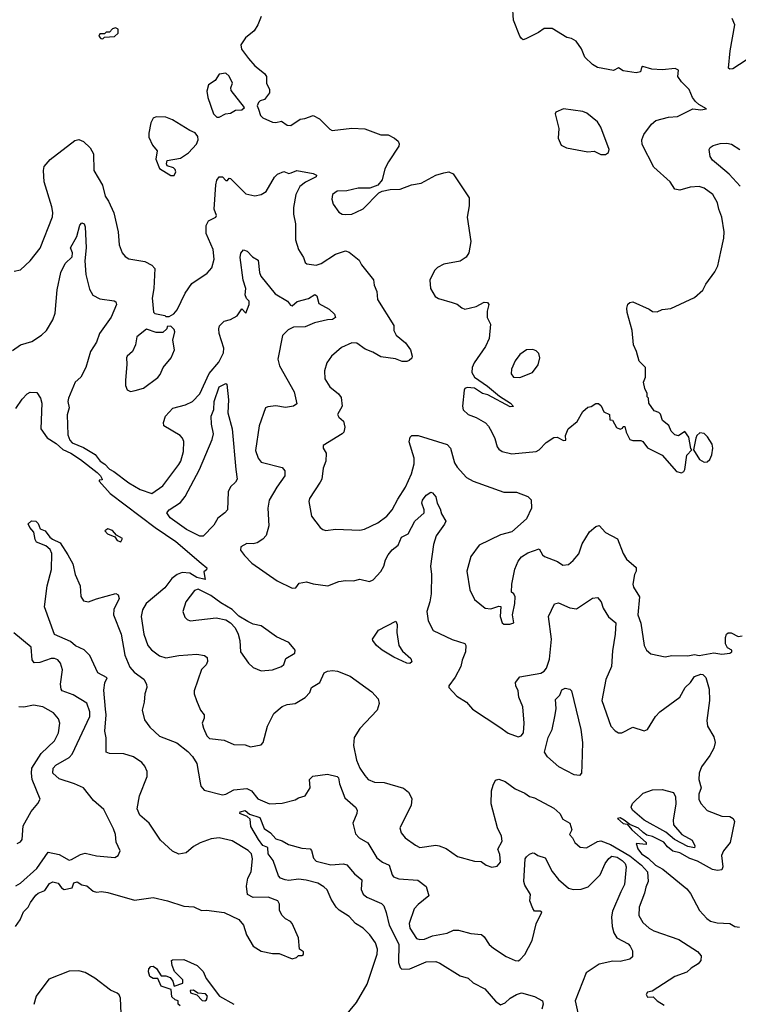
# Model space of a CAD drawing. Extents: x 1690054 to 1842981, y 782881 to 914114.
# Tile 459 of 656: x 1785340 to 1789787, y 806914 to 813007. Entities that reach past the tile are written whole.
import ezdxf

# ---------------------------------------------------------------- set-up
doc = ezdxf.new("R2010")
doc.units = 0

msp = doc.modelspace()

# ---------------------------------------------------------------- linework, layer by layer
at = {"layer": '0CON10XD'}
for points in [[(1789435, 810202.5), (1789449.3, 810210.7), (1789456.4, 810223.6), (1789468.3, 810311.7), (1789500, 810345), (1789493, 810353), (1789480, 810425), (1789455, 810460), (1789417, 810433), (1789395, 810437.5), (1789371.7, 810461.7), (1789356.4, 810496.4), (1789317, 810527), (1789305.8, 810565.8), (1789295, 810576.7), (1789267, 810587), (1789232.5, 810635), (1789230, 810665), (1789223, 810673), (1789222.5, 810695), (1789207.5, 810725), (1789200, 810765), (1789212.5, 810795), (1789212.5, 810855), (1789173.9, 810893.9), (1789157.5, 810955), (1789138, 810995), (1789130, 811085), (1789098.8, 811195), (1789097, 811223), (1789103.6, 811246.4), (1789115, 811257.5), (1789135, 811262.5), (1789235, 811216.7), (1789255, 811201.2), (1789285, 811198.8), (1789316.2, 811213.8), (1789368.8, 811221.2), (1789515, 811288.6), (1789566.7, 811333.3), (1789585, 811370), (1789642.4, 811447.6), (1789660, 811485), (1789679.3, 811570.7), (1789696.9, 811655), (1789698.6, 811695), (1789684.3, 811785), (1789665.5, 811835), (1789658.6, 811875), (1789630, 811925), (1789575, 811964.3), (1789545, 811975.6), (1789488.3, 811971.7), (1789425, 811952.5), (1789395, 811958.8), (1789364.2, 812005), (1789263.1, 812095), (1789191.1, 812235), (1789190, 812265), (1789202.8, 812297.2), (1789249.7, 812360.3), (1789276.7, 812383.3), (1789355, 812404.4), (1789411.3, 812408.7), (1789505, 812456.2), (1789555, 812450), (1789590, 812455), (1789541.7, 812481.7), (1789521.1, 812501.1), (1789503.1, 812525), (1789481.9, 812575), (1789435, 812622.9), (1789412.5, 812655), (1789417.5, 812695), (1789396.4, 812706.4), (1789315, 812697.1), (1789252.3, 812702.3), (1789195, 812717.5), (1789188.3, 812711.7), (1789182.5, 812685), (1789155, 812678.8), (1789075, 812691.2), (1789045, 812710), (1789015, 812693.3), (1788915, 812712), (1788885, 812730), (1788836, 812775), (1788817, 812827), (1788784.2, 812874.2), (1788755, 812891.2), (1788725, 812898), (1788635, 812952.9), (1788585, 812952.9), (1788551.3, 812928.7), (1788471.7, 812888.3), (1788455, 812883.8), (1788445, 812891.2), (1788434.3, 812905), (1788396.5, 813005), (1788382.8, 813197.2)], [(1786835, 813026.2), (1786813.8, 812975), (1786790.5, 812939.5), (1786737.5, 812895), (1786708.3, 812851.7), (1786712.5, 812825), (1786755, 812766.7), (1786795, 812721.2), (1786853.8, 812675), (1786866.2, 812655), (1786867.5, 812615), (1786885.8, 812575.8), (1786886.2, 812555), (1786855, 812514.3), (1786827.5, 812505), (1786816.7, 812495), (1786810, 812475), (1786817, 812453), (1786830, 812415), (1786845, 812400), (1786905, 812372.5), (1786925, 812370.8), (1786959.3, 812379.3), (1786995.4, 812355.4), (1787017.8, 812352.2), (1787075, 812392), (1787105, 812395.6), (1787155, 812414), (1787195, 812393.3), (1787259.2, 812329.2), (1787272.7, 812322.7), (1787395, 812335.6), (1787475, 812332.7), (1787575, 812295.4), (1787620, 812295), (1787658.8, 812275), (1787681.2, 812255), (1787688.3, 812238.3), (1787686.2, 812225), (1787621.7, 812128.3), (1787600, 812085), (1787582.7, 812017.3), (1787555.8, 811984.2), (1787505.8, 811964.2), (1787435, 811965.6), (1787365, 811949.4), (1787305, 811945.7), (1787276.2, 811925), (1787272.3, 811897.7), (1787280, 811865), (1787315, 811816.2), (1787335, 811803.8), (1787355, 811801.2), (1787395, 811804.2), (1787422.6, 811817.4), (1787465, 811836.9), (1787563, 811937), (1787582.7, 811947.3), (1787633.2, 811956.8), (1787695, 811958.2), (1787765, 811985.6), (1787825, 811996.2), (1787914.6, 812045.4), (1787965, 812060.5), (1787995.6, 812065.6), (1788023.2, 812053.2), (1788121.2, 811905), (1788122, 811855), (1788108.6, 811785), (1788131.8, 811635), (1788120, 811565), (1788101.9, 811538.1), (1788065, 811512.7), (1787965, 811494.5), (1787926, 811475), (1787907.5, 811455), (1787878, 811395), (1787882, 811345), (1787911.2, 811295), (1787931.3, 811281.3), (1788015, 811257.8), (1788047.9, 811247.9), (1788075, 811224), (1788095, 811216), (1788165, 811232.5), (1788215, 811260), (1788235, 811257.5), (1788242.5, 811245), (1788233, 811203), (1788232.5, 811165), (1788253, 811123), (1788245.7, 811035), (1788221.9, 810985), (1788151.5, 810885), (1788140, 810855), (1788138.6, 810825), (1788155.2, 810795.2), (1788235, 810739.2), (1788308.2, 810678.2), (1788376.9, 810635), (1788396.2, 810613.8), (1788375, 810611.9), (1788236.5, 810686.5), (1788204.6, 810695), (1788155, 810727.2), (1788109.4, 810730.6), (1788095, 810725.8), (1788090.6, 810715), (1788080, 810615), (1788084.2, 810594.2), (1788114.5, 810564.5), (1788165, 810546.7), (1788222.8, 810512.8), (1788241.7, 810491.7), (1788260.6, 810455), (1788280.8, 810415), (1788294.3, 810364.3), (1788305, 810348.8), (1788325, 810336), (1788385, 810320), (1788535, 810335.8), (1788554.3, 810345.7), (1788598.3, 810391.7), (1788645, 810421.2), (1788665, 810423.8), (1788705, 810404), (1788720, 810405), (1788717.5, 810435), (1788733.3, 810475), (1788788.8, 810521.2), (1788825, 810582.5), (1788855, 810610), (1788877, 810613), (1788905, 810632.5), (1788921.7, 810631.7), (1788938.3, 810618.3), (1788955, 810580), (1788990, 810565), (1788991.7, 810531.7), (1789008.3, 810528.3), (1789033.1, 810483.1), (1789056.2, 810473.8), (1789070, 810480), (1789075, 810490), (1789085, 810490), (1789092.5, 810455), (1789115, 810410), (1789135, 810402.5), (1789183, 810403), (1789195, 810396.7), (1789225, 810357.5), (1789315, 810312.5), (1789405, 810212.5), (1789435, 810202.5)], [(1789835, 812756.9), (1789753.9, 812703.9), (1789735, 812701.2), (1789726.7, 812706.7), (1789735.5, 812815), (1789765.2, 812975), (1789748.7, 813015)], [(1785855, 812890), (1785865, 812900), (1785927, 812903), (1785950, 812925), (1785948.3, 812948.3), (1785933, 812957), (1785915, 812950), (1785895, 812930), (1785875, 812930), (1785865, 812920), (1785835, 812920), (1785830, 812905), (1785841.7, 812891.7), (1785855, 812890)], [(1786575, 812403.3), (1786614.2, 812425.8), (1786645, 812428.8), (1786675, 812446.7), (1786715, 812450), (1786730, 812465), (1786648.7, 812568.7), (1786645.6, 812585), (1786657.1, 812615), (1786635, 812658), (1786615, 812675.7), (1786575, 812670), (1786549.3, 812630.7), (1786507.5, 812605), (1786497.5, 812565), (1786503.3, 812525), (1786540, 812425), (1786560, 812405), (1786575, 812403.3)], [(1788965, 812173.3), (1788983.6, 812186.4), (1788986.7, 812205), (1788935, 812343.3), (1788915, 812375.8), (1788848.9, 812428.9), (1788825, 812438.9), (1788705, 812456), (1788657.5, 812435), (1788653.3, 812425), (1788676.4, 812333.6), (1788672.5, 812275), (1788690.7, 812230.7), (1788723.6, 812213.6), (1788855, 812190), (1788895, 812194), (1788935, 812174), (1788965, 812173.3)], [(1786295, 812042.7), (1786305.4, 812065), (1786300.9, 812080.9), (1786290.6, 812090.6), (1786252.7, 812102.7), (1786248.8, 812115), (1786253, 812137), (1786335, 812150), (1786385, 812183.3), (1786433.6, 812236.4), (1786443.3, 812265), (1786442.5, 812285), (1786425, 812307.5), (1786391.7, 812321.7), (1786285, 812388.8), (1786245, 812403.3), (1786183.6, 812406.4), (1786165, 812397.5), (1786151.2, 812368.8), (1786138, 812305), (1786139.5, 812279.5), (1786161.7, 812231.7), (1786190, 812195), (1786182.9, 812145), (1786205, 812087.5), (1786275, 812043.1), (1786295, 812042.7)], [(1785305, 811451.2), (1785345, 811460), (1785404.2, 811515.8), (1785466.6, 811593.4), (1785542.6, 811787.4), (1785545.4, 811815), (1785539.4, 811849.4), (1785491.1, 812005), (1785486.7, 812075), (1785492, 812098), (1785527.6, 812142.4), (1785681.1, 812258.9), (1785705, 812266.2), (1785735, 812254.5), (1785775.5, 812215), (1785797.2, 812177.2), (1785798.2, 812075), (1785852.9, 811982.9), (1785869.1, 811915), (1785889.5, 811885), (1785922.2, 811812.2), (1785950, 811695), (1785954.4, 811615), (1785974.3, 811564.3), (1785991.7, 811541.7), (1786015, 811528), (1786115, 811510.6), (1786157.6, 811487.6), (1786176.8, 811466.8), (1786169.2, 811345), (1786158.8, 811285), (1786161.2, 811265), (1786168.3, 811198.3), (1786175, 811190), (1786237, 811177), (1786245, 811170), (1786265, 811170), (1786293, 811187), (1786315, 811212.5), (1786364.3, 811315.7), (1786406, 811375), (1786500.3, 811439.7), (1786528.5, 811471.5), (1786542.2, 811525), (1786536.7, 811585), (1786494.4, 811684.4), (1786493.9, 811733.9), (1786507.3, 811762.7), (1786552.5, 811785), (1786556.7, 811795), (1786544, 811835), (1786553.7, 811986.3), (1786559.4, 812015), (1786575, 812034.2), (1786595.5, 812035.5), (1786615, 812012), (1786625, 812012), (1786635, 812025.8), (1786645, 812025.6), (1786739.9, 811929.9), (1786795, 811917.3), (1786835, 811926.2), (1786865, 811944.5), (1786916.8, 812033.2), (1786935, 812051.9), (1786975, 812068.1), (1787005, 812055.6), (1787020.1, 812059.9), (1787055, 812074.3), (1787155, 812055.4), (1787176.2, 812045), (1787174, 812035), (1787108.8, 812001.2), (1787073.5, 811975), (1787048.9, 811925), (1787034.5, 811845), (1787033.6, 811805), (1787045.6, 811745), (1787045.6, 811645), (1787065, 811586.2), (1787096.7, 811535), (1787106.9, 811505), (1787117.2, 811497.2), (1787175, 811487.8), (1787205, 811497.9), (1787295, 811556.7), (1787355, 811576.2), (1787379.6, 811569.6), (1787439.6, 811519.6), (1787455, 811491.3), (1787528.3, 811398.3), (1787534, 811364), (1787550, 811325), (1787554.2, 811275), (1787654, 811115), (1787654.3, 811084.3), (1787669.4, 811055), (1787727.4, 811007.4), (1787758.2, 810965), (1787769.5, 810925), (1787766.7, 810913.3), (1787750.9, 810899.1), (1787735, 810892.7), (1787706.9, 810893.1), (1787665, 810908.2), (1787575, 810920.5), (1787525, 810950.6), (1787478.1, 810968.1), (1787426.2, 811005), (1787395, 811007.5), (1787330.6, 810979.4), (1787269.2, 810925), (1787241.4, 810885), (1787226, 810835), (1787227.1, 810785), (1787258.6, 810735), (1787312.8, 810692.8), (1787328.8, 810668.8), (1787334.5, 810615), (1787306.1, 810565), (1787315, 810548.2), (1787342.6, 810522.6), (1787350.8, 810485), (1787345, 810456), (1787335, 810444.5), (1787218.3, 810371.7), (1787216.7, 810355), (1787235.8, 810325), (1787234.3, 810275), (1787218.2, 810231.8), (1787208.9, 810165), (1787199.6, 810145), (1787132.5, 810045), (1787128.6, 810025), (1787145.8, 809935), (1787200, 809865), (1787215, 809852.5), (1787235, 809847.1), (1787295, 809855.7), (1787445, 809848.1), (1787473.3, 809855), (1787555, 809894.4), (1787611.4, 809935), (1787645, 809974), (1787678.8, 810041.2), (1787726.5, 810115), (1787763.4, 810196.6), (1787780.9, 810259.1), (1787780.4, 810295), (1787750.9, 810395), (1787755.4, 810424.6), (1787766.1, 810433.9), (1787805, 810435.3), (1787985, 810379.4), (1788006.3, 810356.3), (1788030.4, 810265), (1788047.4, 810237.4), (1788105.4, 810175.4), (1788145, 810151.1), (1788335, 810082.9), (1788415, 810084), (1788485, 810056.7), (1788505.9, 810035.9), (1788506, 809985), (1788475, 809918.8), (1788385, 809837.8), (1788315, 809820), (1788183.8, 809756.2), (1788132.5, 809685), (1788106.2, 809595), (1788125, 809480), (1788155, 809420), (1788220, 809365), (1788255, 809362.5), (1788305, 809378.8), (1788316.4, 809376.4), (1788313.8, 809315), (1788326.1, 809276.1), (1788335, 809266.7), (1788373, 809267), (1788397.5, 809275), (1788390, 809325), (1788404, 809395)], [(1789797.9, 811977.9), (1789731.2, 812051.2), (1789665, 812107.5), (1789627.9, 812137.9), (1789611.7, 812161.7), (1789605.9, 812204.1), (1789612.9, 812217.1), (1789630.6, 812229.4), (1789675, 812242.2), (1789715, 812243.3), (1789745, 812236.9), (1789796.4, 812203.6)], [(1785295, 810960), (1785345, 810995.7), (1785415, 811015.6), (1785475.3, 811054.7), (1785506.5, 811085), (1785545, 811149.2), (1785558.3, 811191.7), (1785572, 811335), (1785595, 811444), (1785620.3, 811499.7), (1785665, 811540), (1785665.5, 811564.5), (1785654.3, 811595), (1785694, 811665), (1785712.5, 811735), (1785725, 811750), (1785738, 811745), (1785745.8, 811725), (1785750.5, 811595), (1785742.9, 811515), (1785749.7, 811430.3), (1785770.9, 811340.9), (1785792.5, 811302.5), (1785835, 811280.6), (1785925, 811268.6), (1785935, 811261.2), (1785938.9, 811245), (1785905, 811167.1), (1785833.8, 811065), (1785815, 811012.5), (1785778.8, 810955), (1785748.5, 810855), (1785718.5, 810795), (1785683.6, 810765), (1785641.8, 810665), (1785637.9, 810645), (1785646.2, 810605), (1785633.2, 810563.2), (1785637.8, 810437.8), (1785650.5, 810405), (1785665, 810388.1), (1785735, 810360.6), (1785807.5, 810317.5), (1785837.7, 810275), (1785866.1, 810256.1), (1785895, 810225.3), (1785921.6, 810211.6), (1786015, 810140.7), (1786085, 810099.2), (1786156.7, 810075), (1786226.1, 810123.9), (1786324.4, 810255), (1786336.5, 810275), (1786353.3, 810335), (1786356.3, 810396.3), (1786347.9, 810417.9), (1786333.6, 810433.6), (1786232, 810495), (1786230, 810515), (1786241.1, 810555), (1786286.5, 810603.5), (1786365, 810624.6), (1786410, 810645), (1786455, 810692.9), (1786512.6, 810817.4), (1786571.3, 810888.7), (1786601.9, 810945), (1786602.2, 810975), (1786573.3, 811065), (1786571.4, 811095), (1786577, 811113), (1786605, 811142.5), (1786645, 811152.7), (1786686.2, 811175), (1786715, 811217.5), (1786738.3, 811191.7), (1786760, 811245), (1786760, 811265), (1786743, 811283), (1786734.1, 811304.1), (1786740, 811345), (1786722.9, 811395), (1786704.3, 811535), (1786708.3, 811561.7), (1786725, 811582.5), (1786747.5, 811575), (1786780.6, 811540.6), (1786815, 811518.8), (1786822.7, 811442.7), (1786831.2, 811421.2), (1786921.2, 811311.2), (1786996.7, 811265), (1787015, 811240), (1787025, 811237.5), (1787056.4, 811263.6), (1787127.5, 811282.5), (1787165.9, 811305.9), (1787177.7, 811297.7), (1787190.7, 811250.7), (1787255, 811216.2), (1787288.8, 811185), (1787293.3, 811165), (1787275, 811152), (1787245, 811150.6), (1787165, 811130.6), (1787105.8, 811105.8), (1787034.4, 811105.6), (1787000.9, 811089.1), (1786965.9, 811054.1), (1786936.6, 810906.6), (1786947.1, 810865), (1787039.2, 810705), (1787055, 810630), (1787035, 810615.8), (1786985, 810607.5), (1786925, 810618.5), (1786875, 810612.5), (1786860, 810605), (1786821.5, 810495), (1786798.7, 810341.3), (1786814.6, 810295), (1786835, 810269.4), (1786965, 810235.6), (1786980, 810215), (1786980.6, 810185), (1786930, 810115), (1786884.3, 810035), (1786875.7, 809984.3), (1786880.9, 809875), (1786865, 809816.2), (1786845, 809792.5), (1786808.9, 809771.1), (1786785, 809764.4), (1786745, 809765.7), (1786708, 809745), (1786705.5, 809725), (1786731.2, 809691.2), (1786776.9, 809645), (1786933, 809535), (1787025, 809489.4), (1787048, 809492), (1787070.2, 809519.8), (1787115, 809528.6), (1787155, 809515.8), (1787245.7, 809504.3), (1787315, 809530.8), (1787355, 809537.1), (1787405.7, 809534.3), (1787445, 809546.2), (1787505, 809530.8), (1787527.9, 809542.1), (1787575, 809592.5), (1787593.6, 809625), (1787603.8, 809665), (1787619.1, 809695), (1787644, 809726), (1787680.9, 809755), (1787703.3, 809805), (1787744.5, 809825.5), (1787784.2, 809905), (1787842, 809955), (1787842.5, 809975), (1787827.5, 810015), (1787832.2, 810035), (1787855, 810065.7), (1787885, 810083.8), (1787895, 810080), (1787914, 810055), (1787923.8, 810015), (1787941.4, 809981.4), (1787950, 809950), (1787975.8, 809905), (1787969.2, 809885), (1787916.4, 809813.6), (1787899.7, 809760.3), (1787881.5, 809625), (1787888.9, 809575), (1787885.4, 809455.4), (1787878.5, 809405), (1787859.4, 809345), (1787867.4, 809287.4), (1787898.3, 809228.3), (1788015, 809171.5), (1788095, 809147.5), (1788101.4, 809135), (1788097.8, 809095), (1788077.5, 809045), (1788070, 809005), (1788035, 808938.8), (1787996, 808885), (1787995.8, 808875), (1788045, 808821.7), (1788105.3, 808785), (1788141.5, 808741.5), (1788310.4, 808630.4), (1788363.1, 808593.1), (1788425, 808569.1), (1788443.3, 808575), (1788458.2, 808595), (1788461.2, 808655), (1788452.5, 808755), (1788429.3, 808815), (1788425.4, 808855), (1788409.2, 808885), (1788407.9, 808905), (1788435, 808940), (1788565, 808964.5), (1788584.6, 808975.4), (1788599.1, 808995), (1788618.8, 809051.2), (1788630, 809175), (1788612.9, 809315), (1788648.3, 809391.7), (1788675, 809398.8), (1788745, 809368.1), (1788785, 809362.5), (1788885, 809428.6), (1788915, 809432), (1788938.6, 809405), (1788950.6, 809365), (1788982.5, 809312.5), (1789028.2, 809275), (1789025.4, 809205.4), (1789008.6, 809101.4), (1789002.7, 809005), (1788966.9, 808925), (1788941.5, 808795), (1788998, 808635), (1789025, 808606.2), (1789045, 808593.8), (1789065, 808593.8), (1789135, 808630), (1789205, 808607.1), (1789225, 808614.4), (1789275.3, 808694.7), (1789301.9, 808725), (1789424.3, 808815), (1789458.5, 808875), (1789491.1, 808905), (1789515, 808944), (1789555, 808957.1), (1789566.7, 808955), (1789585, 808936.7), (1789605.7, 808865), (1789608.8, 808795), (1789591.7, 808671.7), (1789596.9, 808635), (1789635, 808570), (1789644.4, 808535), (1789635, 808498.8), (1789610.8, 808455), (1789558.1, 808385), (1789544.6, 808345.4), (1789542.7, 808305), (1789557.1, 808255), (1789542.2, 808215), (1789542.4, 808182.4), (1789557.1, 808155), (1789593.1, 808113.1), (1789685, 808078.2), (1789735, 808077.3), (1789754.7, 808064.7), (1789762.3, 808045), (1789735.6, 807915), (1789695.6, 807865), (1789682.7, 807835), (1789690, 807765), (1789684.1, 807745.9), (1789657.9, 807742.1), (1789627.9, 807747.9), (1789535, 807800.6), (1789487.6, 807817.6), (1789425, 807850.9), (1789382.1, 807862.1), (1789348.3, 807888.3), (1789325, 807917.7), (1789255, 807953.1), (1789221.7, 807961.7), (1789197.9, 807977.9), (1789170, 808005), (1789116.2, 808026.2), (1789080, 808055), (1789055, 808067.5), (1789040, 808065), (1789075, 808033.3), (1789098.3, 808028.3), (1789127.5, 807995), (1789217.5, 807915), (1789217.5, 807902.5), (1789155, 807910), (1789165, 807876.7), (1789187.1, 807845), (1789229.4, 807819.4), (1789275, 807776.5), (1789320.5, 807750.5), (1789468.3, 807628.3), (1789490.9, 807600.9), (1789546, 807495), (1789592, 807445), (1789615, 807429.2), (1789655, 807417.8), (1789735, 807414), (1789765, 807396.2), (1789795, 807391.2)], [(1786025, 810707.5), (1786055, 810713.3), (1786105, 810727.5), (1786195, 810793.8), (1786209.1, 810810.9), (1786227.5, 810855), (1786277.5, 810915), (1786296.7, 810965), (1786287.5, 811025), (1786300, 811075), (1786295, 811090), (1786275, 811110), (1786251.7, 811108.3), (1786250, 811095), (1786225, 811072.5), (1786185, 811072.5), (1786125, 811092.5), (1786064.5, 811045), (1786057.1, 810995), (1786038.6, 810955), (1786005, 810925.6), (1786000.9, 810915), (1786003.2, 810876.8), (1785993.8, 810775), (1785993.9, 810743.9), (1786005, 810717.5), (1786025, 810707.5)], [(1788435, 810792.5), (1788512.5, 810825), (1788548.3, 810871.7), (1788559.2, 810915), (1788551.4, 810941.4), (1788535, 810958.8), (1788515, 810966.7), (1788475, 810963.8), (1788433.8, 810935), (1788405, 810896.7), (1788384.2, 810845), (1788382, 810815), (1788396.1, 810796.1), (1788435, 810792.5)], [(1786455, 809811.2), (1786372, 809852), (1786270, 809925), (1786250, 809955), (1786264.2, 809975), (1786335, 810019.4), (1786363.1, 810056.9), (1786453.1, 810225), (1786531.1, 810408.9), (1786538.7, 810445), (1786526.4, 810505), (1786525.6, 810555), (1786540.4, 810595), (1786543.7, 810645), (1786573.3, 810735), (1786615, 810756.7), (1786621.7, 810751.7), (1786632, 810655), (1786628, 810575), (1786654.4, 810475), (1786676.3, 810223.7), (1786685.6, 810165), (1786675.8, 810145), (1786645, 810116), (1786630.6, 810085), (1786625, 809973.8), (1786609.2, 809955), (1786565, 809922.9), (1786540.2, 809879.8), (1786475, 809812.2), (1786455, 809811.2)], [(1785315, 810601.4), (1785355, 810660), (1785385, 810692), (1785405, 810702.5), (1785445, 810700), (1785468, 810665), (1785476.9, 810635), (1785471.1, 810475), (1785509.6, 810419.6), (1785564.4, 810385), (1785606.9, 810346.9), (1785655.5, 810325), (1785715.4, 810285), (1785818.8, 810205), (1785840, 810185), (1785850, 810165), (1785850, 810160), (1785831.7, 810158.3), (1785831.7, 810151.7), (1785898.8, 810075), (1786178, 809865), (1786305, 809778.6), (1786463.3, 809645), (1786497.5, 809615), (1786496.7, 809603.3), (1786478.3, 809591.7), (1786487.5, 809542.5), (1786436.2, 809555), (1786393.1, 809583.1), (1786345, 809586.5), (1786315, 809573.8), (1786281.3, 809548.7), (1786237.5, 809492.5), (1786122.3, 809395), (1786098.8, 809355), (1786091.5, 809315), (1786108.5, 809205), (1786133.5, 809135), (1786155, 809107.1), (1786205, 809070), (1786245, 809057.5), (1786325, 809072.1), (1786435, 809080.6), (1786482.9, 809072.9), (1786500.8, 809060.8), (1786502.9, 809035), (1786493.1, 809015), (1786464.7, 808985.3), (1786420, 808855), (1786420, 808835), (1786432.9, 808795), (1786459.5, 808735), (1786480.4, 808705), (1786480.4, 808685), (1786469.6, 808655), (1786476.6, 808623.4)], [(1789575, 810270), (1789595, 810271.2), (1789610, 810285), (1789622, 810315), (1789628.8, 810355), (1789625, 810380), (1789597, 810427), (1789575, 810446.7), (1789548.3, 810451.7), (1789530, 810435), (1789523, 810417), (1789510, 810345), (1789546.7, 810285), (1789575, 810270)], [(1785870.2, 808740.2), (1785861.1, 808858.9), (1785865.8, 808904.2), (1785881.2, 808935), (1785823.5, 808965), (1785773.3, 809073.3), (1785737.8, 809107.8), (1785685, 809133.3), (1785655, 809158.6), (1785555, 809203.3), (1785493.1, 809375), (1785510.5, 809505), (1785535.5, 809605), (1785539.4, 809705), (1785528.6, 809728.6), (1785501.4, 809751.4), (1785444, 809775), (1785435, 809790), (1785427, 809837), (1785402.5, 809865), (1785393, 809887), (1785413, 809907), (1785440, 809905), (1785455, 809890), (1785467, 809857), (1785496.7, 809845), (1785526.2, 809805), (1785542.8, 809792.8), (1785589.7, 809769.7), (1785637.1, 809695), (1785669.3, 809639.3), (1785682, 809575), (1785714.3, 809505), (1785718.7, 809438.7), (1785735, 809412), (1785765, 809404.3), (1785815, 809424.3), (1785935, 809456.9), (1785949.1, 809449.1), (1785954.3, 809425), (1785923.2, 809356.8), (1785919.6, 809325), (1785967.5, 809205), (1785989.6, 809075), (1786021.5, 809001.5), (1786048.9, 808968.9), (1786107.5, 808927.5), (1786124.3, 808895), (1786126, 808875), (1786113.3, 808836.7), (1786109.6, 808785), (1786097.3, 808735), (1786112.9, 808675), (1786145, 808630), (1786205, 808572.9), (1786311.5, 808531.5), (1786379.5, 808479.5), (1786408.3, 808448.3), (1786436, 808405), (1786455.7, 808285), (1786461.4, 808265), (1786480.6, 808240.6), (1786595, 808210), (1786615, 808214.5), (1786665, 808242), (1786745, 808250.9), (1786774.2, 808235), (1786814.2, 808185), (1786885, 808154.6), (1786965, 808159.2), (1787045, 808179.2), (1787065, 808192.2), (1787105.5, 808204.5), (1787136.9, 808253.1), (1787133.8, 808305), (1787153.9, 808326.1), (1787245, 808337.9), (1787305.2, 808325.2), (1787313.4, 808315), (1787319.7, 808279.7), (1787352, 808192), (1787417.5, 808135), (1787427.5, 808115), (1787425.7, 808095), (1787401.9, 808035), (1787418.5, 807968.5), (1787441.2, 807945), (1787495, 807914.2), (1787550.6, 807820.6), (1787585, 807794.4), (1787626.4, 807776.4), (1787644.4, 807715), (1787653.9, 807703.9), (1787685, 807690), (1787802.6, 807682.6), (1787855, 807643.8), (1787870.8, 807585), (1787805, 807532.9), (1787781.4, 807505), (1787750.5, 807415), (1787753.3, 807385), (1787795, 807322.5), (1787815, 807315.5), (1787845, 807318.2), (1787895, 807337.8), (1787984.5, 807355.5), (1788025, 807372.9), (1788055, 807374.3), (1788131.7, 807351.7), (1788196.8, 807346.8), (1788215, 807332), (1788245.7, 807285), (1788271.7, 807261.7), (1788350.7, 807210.7), (1788405, 807185.9), (1788425, 807183.5), (1788435, 807189.3), (1788465, 807222.5), (1788510.9, 807309.1), (1788535, 807413.3), (1788570, 807485), (1788560.7, 807490.7), (1788525, 807490), (1788515, 807506.7), (1788495.8, 807555), (1788500, 807595), (1788465, 807652.5), (1788458.7, 807675), (1788467.9, 807815), (1788475, 807828.1), (1788495, 807842.9), (1788515, 807851.8), (1788525, 807850), (1788546.2, 807836.2), (1788590.9, 807820.9), (1788635, 807736), (1788675, 807687.5), (1788735, 807632.9), (1788765, 807624.4), (1788815, 807626.7), (1788857.8, 807642.2), (1788931.8, 807715), (1788962.4, 807785), (1788985, 807816.4), (1789005, 807830.8), (1789036.5, 807825), (1789068.8, 807805), (1789087.2, 807785), (1789093.8, 807765), (1789082.9, 807655), (1789060.5, 807609.5), (1789008.5, 807491.5), (1789001.1, 807455), (1789006.4, 807395), (1789017.4, 807357.4), (1789035, 807326), (1789105, 807288.5), (1789117.8, 807275), (1789132.5, 807245), (1789132.5, 807207.5), (1789115, 807192.9), (1789055, 807178.6), (1789009.4, 807180.6), (1788926.2, 807163.8), (1788845, 807109.2), (1788778, 806935), (1788802, 806825)], [(1785965, 809776.7), (1785975, 809796.7), (1785938.3, 809818.3), (1785915, 809847.1), (1785885, 809857.5), (1785867.5, 809845), (1785882.5, 809825), (1785928.3, 809808.3), (1785943.3, 809785), (1785965, 809776.7)], [(1788404, 809395), (1788406.4, 809436.4), (1788397.5, 809455), (1788383.3, 809465), (1788384.4, 809515), (1788403.6, 809606.4), (1788423.6, 809656.4), (1788445, 809684), (1788485, 809707.5), (1788555, 809732.5), (1788574.4, 809695), (1788587.5, 809685), (1788668, 809655), (1788701.7, 809631.7), (1788735, 809635.8), (1788765, 809660), (1788798.9, 809701.1), (1788821.4, 809765), (1788865, 809838.6), (1788905, 809872), (1788925, 809876.7), (1788964.2, 809834.2), (1789040, 809795), (1789074.6, 809705), (1789095, 809670), (1789155, 809617.5), (1789154.4, 809595), (1789143.8, 809575), (1789133.1, 809515), (1789138.7, 809495), (1789174.4, 809435), (1789166, 809325), (1789183.8, 809273.8), (1789203.6, 809135), (1789218.6, 809105), (1789245, 809084.3), (1789335, 809065.7), (1789375, 809072.2), (1789475, 809071.6), (1789515, 809079.7), (1789545, 809073.8), (1789635, 809089.4), (1789685, 809081.5), (1789735, 809087.5), (1789747.5, 809095), (1789747.5, 809105), (1789720.5, 809120.5), (1789707.5, 809145), (1789707.5, 809185), (1789713.8, 809205), (1789725, 809213.3), (1789743, 809213), (1789785, 809190), (1789810, 809195)], [(1786835, 808978.8), (1786905, 808984.2), (1786960, 809005), (1786975, 809017.5), (1786986.7, 809055), (1787043, 809087), (1787044.5, 809105), (1787038.9, 809115), (1787005, 809153.3), (1786928.5, 809188.5), (1786835, 809256), (1786785, 809267.2), (1786752.4, 809282.4), (1786695, 809316.4), (1786655, 809356.6), (1786585, 809398.3), (1786523.1, 809445), (1786445, 809483.8), (1786421.4, 809475), (1786368, 809405), (1786350, 809345), (1786361.2, 809311.2), (1786375.9, 809295.9), (1786395, 809288), (1786555, 809306.9), (1786615, 809293.8), (1786644.3, 809275), (1786673.4, 809243.4), (1786692.5, 809205), (1786702.7, 809165), (1786705.8, 809095.8), (1786755.7, 809025.7), (1786785, 808998), (1786835, 808978.8)], [(1787755, 809024.2), (1787735, 809026), (1787655, 809062), (1787583.8, 809105), (1787548.5, 809135), (1787524.3, 809165), (1787524, 809175), (1787560.3, 809229.7), (1787666.4, 809286.4), (1787675.6, 809265.6), (1787672.9, 809215), (1787685.7, 809135), (1787709.3, 809099.3), (1787760, 809055), (1787766.1, 809033.9), (1787755, 809024.2)], [(1785315, 807647.1), (1785345.3, 807664.7), (1785446.2, 807755), (1785515, 807856.7), (1785585, 807840.7), (1785645, 807806), (1785660.3, 807809.7), (1785715, 807840.5), (1785745, 807848.8), (1785815, 807833.8), (1785927.7, 807822.3), (1785950, 807835), (1785961.2, 807865), (1785937.6, 807917.6), (1785931.9, 807965), (1785920.2, 808000.2), (1785860.3, 808120.3), (1785795.6, 808175.6), (1785733.8, 808255), (1785679.7, 808279.7), (1785585, 808310.4), (1785545.6, 808345), (1785546.5, 808375), (1785562.5, 808395), (1785645, 808442.7), (1785665, 808461.4), (1785774.6, 808695), (1785772.9, 808725), (1785755, 808777.5), (1785670.2, 808830.2), (1785625, 808846.2), (1785602.5, 808855), (1785595.7, 808865), (1785593.1, 808895), (1785605.5, 808985), (1785591.9, 809025), (1785575, 809045.6), (1785555, 809054.5), (1785535, 809053.6), (1785465, 809029.4), (1785428.3, 809028.3), (1785417, 809047), (1785411.4, 809125), (1785304, 809214)], [(1786476.6, 808623.4), (1786497.3, 808575), (1786515, 808560.3), (1786605, 808549.6), (1786665, 808523.2), (1786735, 808521.1), (1786767.6, 808507.6), (1786835, 808520.6), (1786847.1, 808535), (1786874.2, 808635), (1786913.3, 808715), (1786965, 808758), (1786995, 808770), (1787045, 808775.6), (1787106.6, 808813.4), (1787135, 808844), (1787144.6, 808875.4), (1787197.3, 808905), (1787224.8, 808965.2), (1787243.6, 808976.4), (1787275, 808980.2), (1787306.6, 808976.6), (1787385, 808944.5), (1787518, 808848), (1787558.8, 808805), (1787564.5, 808775), (1787550.9, 808735), (1787445, 808621.9), (1787410, 808565), (1787404.4, 808515), (1787424.1, 808425.9), (1787445, 808376.2), (1787475, 808330), (1787496, 808306), (1787535, 808290), (1787595, 808287.3), (1787715, 808252), (1787745, 808226.7), (1787767.3, 808187.3), (1787762.2, 808145), (1787692.6, 808007.4), (1787701.1, 807975), (1787725.8, 807945), (1787788.5, 807898.5), (1787815, 807885.6), (1787915, 807899.2), (1787936.1, 807896.1), (1787978.6, 807878.6), (1788049.1, 807829.1), (1788155, 807801.2), (1788195, 807797.5), (1788226.4, 807776.4), (1788262.5, 807762.5), (1788295, 807768.9), (1788315.5, 807794.5), (1788311.8, 807841.8), (1788298.6, 807875), (1788324.5, 807925), (1788321.1, 807955), (1788296, 808006), (1788257.5, 808155), (1788258.8, 808235), (1788268.8, 808271.2), (1788285, 808300.8), (1788305, 808307.5), (1788345, 808292.8), (1788405, 808247.6), (1788465, 808220.4), (1788495, 808199.6), (1788525, 808192.2), (1788645, 808129), (1788681.7, 808095), (1788700.1, 808060.1), (1788743.6, 808035), (1788755.6, 807995), (1788742.5, 807965), (1788760.8, 807945), (1788775.7, 807915.7), (1788807.9, 807887.9), (1788847.9, 807882.1), (1788915, 807922.3), (1788935, 807925.2), (1788995, 807904), (1789115, 807832.4), (1789188.3, 807775), (1789225.8, 807735), (1789228, 807675), (1789215, 807640), (1789207.2, 807602.8), (1789172.5, 807515), (1789172.1, 807465), (1789195, 807420), (1789234.3, 807385), (1789265, 807368.5), (1789418, 807315), (1789535, 807241.9), (1789557.1, 807215), (1789554.4, 807185.6), (1789537.5, 807165), (1789495, 807138.9), (1789467.3, 807112.7), (1789395, 807087.5), (1789253.8, 806996.2), (1789225, 806990), (1789215.6, 806975), (1789225, 806958.1), (1789260.7, 806960.7), (1789285, 806936.7), (1789328.3, 806908.3)], [(1788805, 808330.4), (1788770.9, 808335), (1788675.2, 808385), (1788605, 808446.4), (1788588.2, 808475), (1788610.6, 808565), (1788634.5, 808615), (1788654.3, 808705), (1788660, 808745), (1788655, 808800), (1788682, 808828), (1788695, 808860), (1788715, 808870), (1788743.9, 808863.9), (1788754, 808854), (1788811.6, 808615), (1788822.2, 808535), (1788819.1, 808395), (1788816.2, 808343.8), (1788805, 808330.4)], [(1785313.1, 807395), (1785341.8, 807438.2), (1785363, 807487), (1785392.7, 807515), (1785406.9, 807545), (1785440.5, 807589.5), (1785455, 807602.9), (1785495, 807617.8), (1785525, 807661.8), (1785545, 807672.3), (1785577.5, 807665), (1785598.1, 807635), (1785615, 807625.6), (1785664.2, 807635), (1785675, 807667.1), (1785695, 807672.5), (1785725, 807653.5), (1785755, 807646.7), (1785794.8, 807614.8), (1785815, 807607.6), (1785845, 807611.8), (1785885, 807606), (1786049.8, 807559.8), (1786165, 807574.5), (1786255, 807554.5), (1786355, 807520.8), (1786416.8, 807516.8), (1786465, 807494.2), (1786495, 807497.1), (1786605, 807482.9), (1786695, 807440), (1786723.8, 807405), (1786744, 807345), (1786783.8, 807275), (1786835, 807244), (1786905, 807229.2), (1786945, 807228), (1787025, 807196.2), (1787052.5, 807205), (1787065, 807216.7), (1787085, 807215.7), (1787095, 807221.9), (1787095, 807239.2), (1787071.2, 807255), (1787066, 807325), (1787026.7, 807415), (1787015, 807427.5), (1786985, 807442.5), (1786964.3, 807464.3), (1786948, 807495), (1786947.5, 807535), (1786936.2, 807555), (1786877.7, 807577.7), (1786785, 807576), (1786750, 807595), (1786744.3, 807645), (1786752.5, 807695), (1786772, 807735), (1786780.8, 807815), (1786773.8, 807845), (1786754.2, 807865.8), (1786655, 807926.9), (1786575, 807944.6), (1786525, 807939.1), (1786457.1, 807912.9), (1786415, 807891.4), (1786368.9, 807851.1), (1786324.3, 807844.3), (1786285, 807861.4), (1786210.7, 807930.7), (1786141.5, 808035), (1786084, 808084), (1786067.6, 808125), (1786082.1, 808205), (1786128.9, 808325), (1786128.9, 808355), (1786115, 808387.8), (1786095, 808411.2), (1786044, 808445), (1785985, 808463.5), (1785896.3, 808466.3), (1785875.6, 808475.6), (1785875.8, 808564.2), (1785865.6, 808605), (1785875.2, 808705.2), (1785870.2, 808740.2)], [(1785325, 807910), (1785345, 807920.8), (1785355.5, 807934.5), (1785362.1, 808017.9), (1785411.7, 808108.3), (1785452.3, 808157.7), (1785465.9, 808184.1), (1785417.5, 808305), (1785411.8, 808345), (1785415.4, 808375), (1785473.5, 808466.5), (1785555.5, 808545), (1785579.1, 808595), (1785587.8, 808655), (1785580.2, 808680.2), (1785548.1, 808718.1), (1785483.8, 808755), (1785425, 808765.4), (1785365, 808753.9), (1785335.4, 808755.4)], [(1789515, 807883.1), (1789475, 807891.5), (1789392.2, 807935), (1789339.2, 807979.2), (1789203.7, 808053.7), (1789131.6, 808115), (1789123.3, 808135), (1789132.8, 808157.2), (1789198.5, 808221.5), (1789255, 808241.8), (1789315, 808243.5), (1789385.4, 808225), (1789398.8, 808198.8), (1789400.9, 808155), (1789384.6, 808054.6), (1789386.2, 808025), (1789437.5, 807965), (1789500.5, 807930.5), (1789518.6, 807895), (1789515, 807883.1)], [(1787345, 806830), (1787424.4, 806925.6), (1787490.7, 807039.3), (1787551.8, 807225), (1787553.3, 807255), (1787542.5, 807295), (1787506.7, 807345), (1787465, 807384.7), (1787418.8, 807415), (1787378.5, 807458.5), (1787316.6, 807496.6), (1787298.2, 807515), (1787266.7, 807565), (1787242.8, 807622.8), (1787222.3, 807642.3), (1787185, 807663.8), (1787112.4, 807682.4), (1787065, 807689.5), (1787005, 807681.6), (1786982, 807685), (1786953.3, 807695), (1786941.2, 807708.8), (1786908.9, 807805), (1786878.2, 807845), (1786875.6, 807885.6), (1786845, 807898.1), (1786818.1, 807935), (1786770, 808015), (1786765, 808060), (1786747, 808077), (1786702.5, 808095), (1786704.3, 808105.7), (1786735, 808113.3), (1786761.2, 808091.2), (1786825, 808069.5), (1786851.7, 808001.7), (1786892, 807975), (1786925, 807937.5), (1786965, 807926), (1787004.2, 807904.2), (1787085, 807880), (1787137, 807877), (1787145.5, 807865.5), (1787158.3, 807818.3), (1787175, 807801.1), (1787265, 807776.9), (1787344, 807784), (1787365, 807777.3), (1787411.4, 807721.4), (1787457.8, 807685), (1787452, 807625), (1787465.9, 807595.9), (1787487.9, 807577.9), (1787579.2, 807539.2), (1787593, 807523), (1787607.2, 807482.8), (1787626.7, 807405), (1787685.7, 807285.7), (1787684, 807174), (1787693.2, 807143.2), (1787705, 807132.1), (1787755, 807133.7), (1787855, 807177.6), (1787915, 807178.9), (1787939.3, 807169.3), (1788065, 807090), (1788115, 807076.9), (1788145, 807047.1), (1788219.2, 807009.2), (1788285, 806932.9), (1788315, 806912), (1788345, 806923.1), (1788375, 806952.1), (1788414.4, 806975.6), (1788444.8, 806985.2), (1788525, 806963.4), (1788574.6, 806935), (1788578.5, 806915), (1788570.5, 806885)], [(1786332.5, 806905), (1786320, 806915), (1786320, 806935), (1786301.7, 806941.7), (1786281.7, 806961.7), (1786276.7, 807006.7), (1786215, 807027.5), (1786195, 807073.3), (1786165, 807074.4), (1786145.6, 807085.6), (1786135.8, 807115), (1786138, 807135), (1786151.9, 807148.1), (1786165, 807150), (1786186.6, 807136.6), (1786215, 807090), (1786245, 807091.2), (1786270, 807080), (1786288, 807058), (1786295, 807027.5), (1786350, 807045), (1786350, 807065), (1786298.3, 807118.3), (1786282.5, 807155), (1786280, 807185), (1786285, 807190), (1786355, 807192.5), (1786437.5, 807155), (1786475, 807117.5), (1786494.4, 807074.4), (1786575.8, 806965.8), (1786664.4, 806914.4)], [(1785966.8, 806856.8), (1785963.4, 806953.4), (1785955, 806973.8), (1785942.5, 806982.5), (1785902.4, 807002.4), (1785805, 807075.4), (1785745, 807111.2), (1785705, 807120.9), (1785645, 807120), (1785520.5, 807069.5), (1785440.9, 806965), (1785427.1, 806912.9)], [(1786485, 806935.8), (1786495, 806942.5), (1786502, 806965), (1786489.7, 806979.7), (1786442.5, 806982.5), (1786415, 807002.5), (1786395, 807000), (1786397.5, 806985), (1786435, 806973.3), (1786468.7, 806938.7), (1786485, 806935.8)]]:
    msp.add_lwpolyline(points, dxfattribs=at)

doc.saveas('drawing.dxf')
